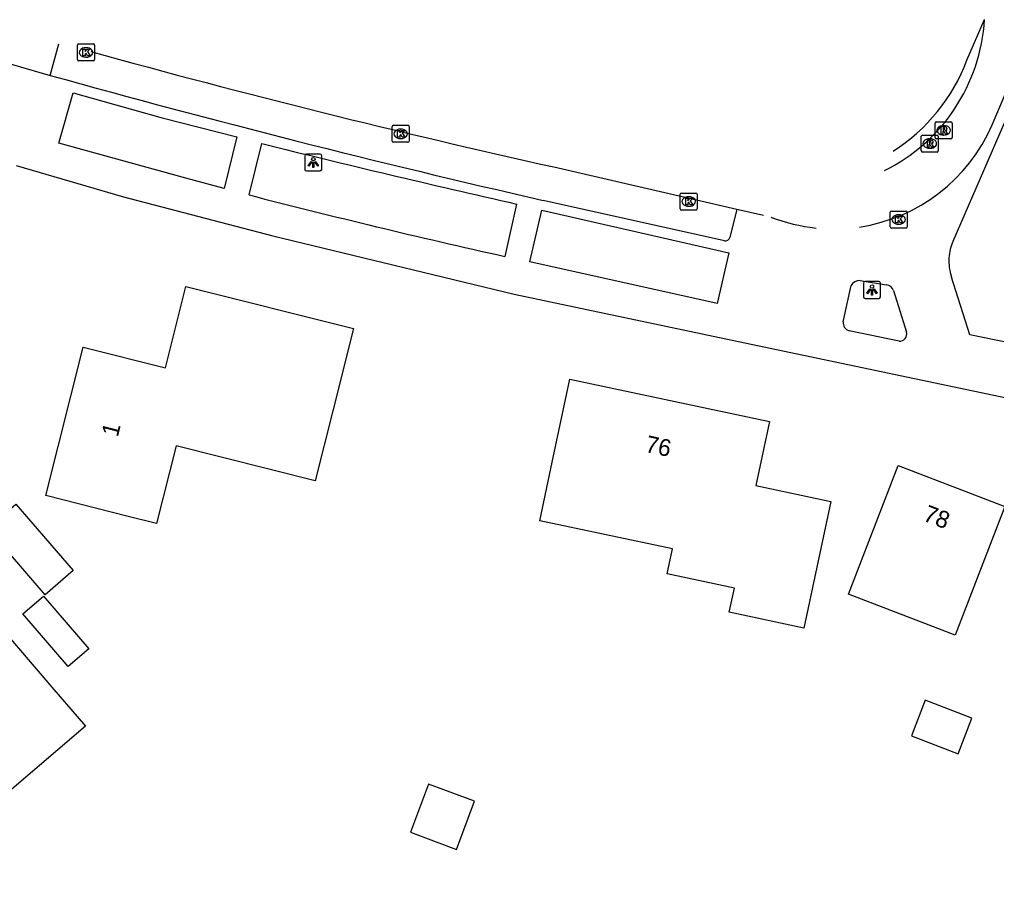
# Model space of a CAD drawing. Extents: x 163268 to 164360, y 381529 to 382285.
# Drawn here: x 163576.2 to 163633.8, y 381687.9 to 381740 of the extents above; entities that cross this region are included whole.
import ezdxf

# ---------------------------------------------------------------- set-up
doc = ezdxf.new("R2010")
doc.units = 0
for name, color, linetype in [('IMGEO_Kolk', 7, 'Continuous'), ('IMGEO_Lichtpunt', 7, 'Continuous'), ('IMGEO_Pand', 7, 'Continuous'), ('IMGEO_Pand_nummerreeks', 7, 'Continuous'), ('IMGEO_Rijbaan_lokaal_open', 7, 'Continuous'), ('IMGEO_Rioolput', 7, 'Continuous'), ('IMGEO_Voetpad_open', 7, 'Continuous')]:
    doc.layers.add(name, color=color, linetype=linetype)

msp = doc.modelspace()

# ---------------------------------------------------------------- linework, layer by layer
at = {"layer": 'IMGEO_Kolk'}
for p, q in [((163579.692, 381738.526), (163580.544, 381738.526)), ((163579.617, 381737.6), (163579.617, 381738.452)), ((163580.105, 381738.306), (163580.13, 381738.306)), ((163580.618, 381738.452), (163580.618, 381737.6)), ((163580.544, 381737.526), (163579.692, 381737.526)), ((163580.128, 381737.746), (163580.103, 381737.746)), ((163598.161, 381732.804), (163598.161, 381733.656)), ((163598.236, 381733.73), (163599.088, 381733.73)), ((163598.649, 381733.51), (163598.674, 381733.51)), ((163599.162, 381733.656), (163599.162, 381732.804)), ((163598.672, 381732.95), (163598.647, 381732.95)), ((163599.088, 381732.73), (163598.236, 381732.73)), ((163615.133, 381728.814), (163615.133, 381729.666)), ((163615.208, 381729.74), (163616.06, 381729.74)), ((163615.621, 381729.52), (163615.646, 381729.52)), ((163616.134, 381729.666), (163616.134, 381728.814)), ((163616.06, 381728.74), (163615.208, 381728.74)), ((163615.644, 381728.96), (163615.619, 381728.96)), ((163627.504, 381727.755), (163627.504, 381728.607)), ((163627.579, 381728.681), (163628.431, 381728.681)), ((163627.992, 381728.461), (163628.017, 381728.461)), ((163628.505, 381728.607), (163628.505, 381727.755)), ((163628.431, 381727.681), (163627.579, 381727.681)), ((163628.015, 381727.901), (163627.99, 381727.901))]:
    msp.add_line(p, q, dxfattribs=at)
for points in [[(163579.692, 381738.526), (163580.544, 381738.526)], [(163579.617, 381737.6), (163579.617, 381738.452)], [(163579.938, 381738.226), (163580.061, 381738.226), (163580.061, 381738.075), (163580.191, 381738.226), (163580.355, 381738.226), (163580.209, 381738.075), (163580.362, 381737.826), (163580.21, 381737.826), (163580.125, 381737.99), (163580.061, 381737.923), (163580.061, 381737.826), (163579.938, 381737.826), (163579.938, 381738.226)], [(163580.618, 381738.452), (163580.618, 381737.6)], [(163580.544, 381737.526), (163579.692, 381737.526)], [(163598.161, 381732.804), (163598.161, 381733.656)], [(163598.236, 381733.73), (163599.088, 381733.73)], [(163598.482, 381733.43), (163598.605, 381733.43), (163598.605, 381733.279), (163598.735, 381733.43), (163598.899, 381733.43), (163598.753, 381733.279), (163598.906, 381733.03), (163598.754, 381733.03), (163598.669, 381733.194), (163598.605, 381733.127), (163598.605, 381733.03), (163598.482, 381733.03), (163598.482, 381733.43)], [(163599.162, 381733.656), (163599.162, 381732.804)], [(163599.088, 381732.73), (163598.236, 381732.73)], [(163615.133, 381728.814), (163615.133, 381729.666)], [(163615.208, 381729.74), (163616.06, 381729.74)], [(163615.454, 381729.44), (163615.577, 381729.44), (163615.577, 381729.289), (163615.707, 381729.44), (163615.871, 381729.44), (163615.725, 381729.289), (163615.878, 381729.04), (163615.726, 381729.04), (163615.641, 381729.204), (163615.577, 381729.137), (163615.577, 381729.04), (163615.454, 381729.04), (163615.454, 381729.44)], [(163616.134, 381729.666), (163616.134, 381728.814)], [(163616.06, 381728.74), (163615.208, 381728.74)], [(163627.504, 381727.755), (163627.504, 381728.607)], [(163627.579, 381728.681), (163628.431, 381728.681)], [(163627.825, 381728.381), (163627.948, 381728.381), (163627.948, 381728.23), (163628.078, 381728.381), (163628.242, 381728.381), (163628.096, 381728.23), (163628.249, 381727.981), (163628.097, 381727.981), (163628.012, 381728.145), (163627.948, 381728.078), (163627.948, 381727.981), (163627.825, 381727.981), (163627.825, 381728.381)], [(163628.505, 381728.607), (163628.505, 381727.755)], [(163628.431, 381727.681), (163627.579, 381727.681)]]:
    msp.add_lwpolyline(points, dxfattribs=at)
for centre, start, end in [((163579.694, 381738.45), 91.55205, 178.44795), ((163579.694, 381738.45), 91.55205, 178.44795), ((163580.542, 381738.45), 1.55205, 88.44795), ((163580.542, 381738.45), 1.55205, 88.44795), ((163579.694, 381737.602), 181.55205, 268.44795), ((163579.694, 381737.602), 181.55205, 268.44795), ((163580.542, 381737.602), 271.55205, 358.44795), ((163580.542, 381737.602), 271.55205, 358.44795), ((163598.238, 381733.654), 91.55205, 178.44795), ((163598.238, 381733.654), 91.55205, 178.44795), ((163599.086, 381733.654), 1.55205, 88.44795), ((163599.086, 381733.654), 1.55205, 88.44795), ((163598.238, 381732.806), 181.55205, 268.44795), ((163598.238, 381732.806), 181.55205, 268.44795), ((163599.086, 381732.806), 271.55205, 358.44795), ((163599.086, 381732.806), 271.55205, 358.44795), ((163615.21, 381729.664), 91.55205, 178.44795), ((163615.21, 381729.664), 91.55205, 178.44795), ((163616.058, 381729.664), 1.55205, 88.44795), ((163616.058, 381729.664), 1.55205, 88.44795), ((163615.21, 381728.816), 181.55205, 268.44795), ((163615.21, 381728.816), 181.55205, 268.44795), ((163616.058, 381728.816), 271.55205, 358.44795), ((163616.058, 381728.816), 271.55205, 358.44795), ((163627.581, 381728.605), 91.55205, 178.44795), ((163627.581, 381728.605), 91.55205, 178.44795), ((163628.429, 381728.605), 1.55205, 88.44795), ((163628.429, 381728.605), 1.55205, 88.44795), ((163627.581, 381727.757), 181.55205, 268.44795), ((163627.581, 381727.757), 181.55205, 268.44795), ((163628.429, 381727.757), 271.55205, 358.44795), ((163628.429, 381727.757), 271.55205, 358.44795)]:
    msp.add_arc(centre, 0.0765, start, end, dxfattribs=at)
for centre, major_axis, ratio, start_param, end_param in [((163580.104, 381738.026), (-0.387, 0.002), 0.722429, 4.712389, 7.853982), ((163580.129, 381738.026), (-0.39, 0.002), 0.717154, 1.570796, 4.712389), ((163598.648, 381733.23), (-0.387, 0.002), 0.722429, 4.712389, 7.853982), ((163598.673, 381733.23), (-0.39, 0.002), 0.717154, 1.570796, 4.712389), ((163615.62, 381729.24), (-0.387, 0.002), 0.722429, 4.712389, 7.853982), ((163615.645, 381729.24), (-0.39, 0.002), 0.717154, 1.570796, 4.712389), ((163627.991, 381728.181), (-0.387, 0.002), 0.722429, 4.712389, 7.853982), ((163628.016, 381728.181), (-0.39, 0.002), 0.717154, 1.570796, 4.712389)]:
    msp.add_ellipse(centre, major_axis=major_axis, ratio=ratio, start_param=start_param, end_param=end_param, dxfattribs=at)
at = {"layer": 'IMGEO_Lichtpunt'}
for p, q in [((163593.015, 381731.942), (163593.015, 381731.135)), ((163593.015, 381731.942), (163593.015, 381731.135)), ((163593.917, 381732.037), (163593.109, 381732.037)), ((163593.917, 381732.037), (163593.109, 381732.037)), ((163594.011, 381731.135), (163594.011, 381731.942)), ((163594.011, 381731.135), (163594.011, 381731.942)), ((163593.109, 381731.041), (163593.917, 381731.041)), ((163593.109, 381731.041), (163593.917, 381731.041)), ((163625.932, 381724.436), (163625.932, 381723.629)), ((163625.932, 381724.436), (163625.932, 381723.629)), ((163626.834, 381724.531), (163626.026, 381724.531)), ((163626.834, 381724.531), (163626.026, 381724.531)), ((163626.928, 381723.629), (163626.928, 381724.436)), ((163626.928, 381723.629), (163626.928, 381724.436)), ((163626.026, 381723.535), (163626.834, 381723.535)), ((163626.026, 381723.535), (163626.834, 381723.535))]:
    msp.add_line(p, q, dxfattribs=at)
for points in [[(163593.389, 381731.606), (163593.428, 381731.578), (163593.24, 381731.316), (163593.202, 381731.343), (163593.389, 381731.606)], [(163593.601, 381731.578), (163593.639, 381731.605), (163593.826, 381731.343), (163593.787, 381731.315), (163593.601, 381731.578)], [(163593.491, 381731.558), (163593.538, 381731.558), (163593.538, 381731.236), (163593.491, 381731.236), (163593.491, 381731.558)], [(163626.306, 381724.1), (163626.345, 381724.072), (163626.157, 381723.81), (163626.119, 381723.837), (163626.306, 381724.1)], [(163626.408, 381724.052), (163626.455, 381724.052), (163626.455, 381723.73), (163626.408, 381723.73), (163626.408, 381724.052)], [(163626.518, 381724.072), (163626.556, 381724.099), (163626.743, 381723.837), (163626.704, 381723.809), (163626.518, 381724.072)]]:
    msp.add_lwpolyline(points, dxfattribs=at)
for centre in [(163593.514, 381731.74), (163626.431, 381724.234)]:
    msp.add_circle(centre, 0.0994, dxfattribs=at)
for centre, start, end in [((163593.109, 381731.942), 90, 180), ((163593.109, 381731.942), 90, 180), ((163593.917, 381731.942), 0, 90), ((163593.917, 381731.942), 0, 90), ((163593.109, 381731.135), 180, 270), ((163593.109, 381731.135), 180, 270), ((163593.917, 381731.135), 270, 0), ((163593.917, 381731.135), 270, 360), ((163626.026, 381724.436), 90, 180), ((163626.026, 381724.436), 90, 180), ((163626.834, 381724.436), 0, 90), ((163626.834, 381724.436), 0, 90), ((163626.026, 381723.629), 180, 270), ((163626.026, 381723.629), 180, 270), ((163626.834, 381723.629), 270, 0), ((163626.834, 381723.629), 270, 360)]:
    msp.add_arc(centre, 0.0946, start, end, dxfattribs=at)
at = {"layer": 'IMGEO_Pand'}
for points in [[(163593.618, 381712.787), (163585.424, 381714.85), (163584.271, 381710.27), (163582.595, 381710.692), (163577.746, 381711.913), (163579.95, 381720.664), (163584.797, 381719.444), (163586.005, 381724.241), (163595.877, 381721.756), (163594.656, 381716.908), (163593.618, 381712.787)], [(163622.424, 381704.109), (163618.021, 381705.038), (163618.323, 381706.47), (163614.36, 381707.306), (163614.669, 381708.774), (163606.859, 381710.423), (163607.589, 381713.883), (163608.621, 381718.775), (163620.395, 381716.29), (163619.596, 381712.503), (163623.999, 381711.575), (163622.424, 381704.109)], [(163625.049, 381706.105), (163627.966, 381713.682), (163634.25, 381711.263), (163631.333, 381703.686), (163625.049, 381706.105)], [(163577.705, 381706.07), (163574.329, 381709.98), (163575.991, 381711.415), (163579.354, 381707.505), (163577.705, 381706.07)], [(163569.707, 381687.944), (163569.631, 381688.032), (163568.971, 381688.802), (163565.158, 381693.246), (163567.779, 381695.495), (163566.05, 381697.51), (163562.794, 381701.304), (163568.596, 381706.282), (163571.22, 381703.224), (163572.125, 381702.168), (163574.843, 381704.413), (163578.11, 381700.628), (163580.086, 381698.34), (163575.344, 381694.271), (163574.181, 381695.626), (163571.866, 381693.639), (163572.506, 381692.893), (163573.028, 381692.284), (163573.764, 381691.426), (163569.707, 381687.944)], [(163579.077, 381701.842), (163576.399, 381704.943), (163577.617, 381705.994), (163580.296, 381702.895), (163579.077, 381701.842)], [(163628.759, 381697.756), (163631.505, 381696.698), (163632.317, 381698.809), (163629.572, 381699.866), (163628.759, 381697.756)], [(163599.245, 381692.078), (163601.958, 381691.074), (163603.007, 381693.908), (163600.295, 381694.913), (163599.245, 381692.078)]]:
    msp.add_lwpolyline(points, dxfattribs=at)
at = {"layer": 'IMGEO_Rijbaan_lokaal_open'}
for points in [[(163632.022, 381737.567), (163633.059, 381739.963)], [(163578.008, 381736.673), (163578.515, 381738.531)], [(163572.132, 381738.382), (163578.008, 381736.673)], [(163633.507, 381733.768), (163634.698, 381736.524), (163635.221, 381737.72)], [(163607.682, 381731.276), (163618.457, 381728.797)], [(163618.457, 381728.797), (163620.03, 381728.437)]]:
    msp.add_lwpolyline(points, dxfattribs=at)
for centre, radius, start, end in [((163622.439, 381740.59), 10.638, 296.38059, 356.62031), ((163731.027, 382284.56), 566.866, 254.59111, 257.43243), ((163621.824, 381741.397), 10.894, 302.51844, 339.41611), ((163624.18, 381737.781), 10.154, 278.52299, 336.71745), ((163624.18, 381737.781), 10.154, 248.57615, 264.09252)]:
    msp.add_arc(centre, radius, start, end, dxfattribs=at)
at = {"layer": 'IMGEO_Rioolput'}
for p, q in [((163630.231, 381733.938), (163631.083, 381733.938)), ((163630.156, 381733.012), (163630.156, 381733.864)), ((163630.644, 381733.718), (163630.669, 381733.718)), ((163631.157, 381733.864), (163631.157, 381733.012)), ((163629.335, 381732.23), (163629.335, 381733.082)), ((163629.41, 381733.156), (163630.262, 381733.156)), ((163629.823, 381732.936), (163629.848, 381732.936)), ((163631.083, 381732.938), (163630.231, 381732.938)), ((163630.336, 381733.082), (163630.336, 381732.23)), ((163630.667, 381733.158), (163630.642, 381733.158)), ((163629.846, 381732.376), (163629.821, 381732.376)), ((163630.262, 381732.156), (163629.41, 381732.156))]:
    msp.add_line(p, q, dxfattribs=at)
for points in [[(163630.231, 381733.938), (163631.083, 381733.938)], [(163630.156, 381733.012), (163630.156, 381733.864)], [(163630.745, 381733.636), (163630.493, 381733.638), (163630.493, 381733.238)], [(163630.493, 381733.238), (163630.617, 381733.238), (163630.617, 381733.4), (163630.628, 381733.4)], [(163630.671, 381733.557), (163630.617, 381733.557), (163630.617, 381733.476)], [(163630.617, 381733.476), (163630.669, 381733.476)], [(163630.675, 381733.371), (163630.746, 381733.238), (163630.886, 381733.238), (163630.821, 381733.364)], [(163631.157, 381733.864), (163631.157, 381733.012)], [(163629.335, 381732.23), (163629.335, 381733.082)], [(163629.41, 381733.156), (163630.262, 381733.156)], [(163629.924, 381732.854), (163629.672, 381732.856), (163629.672, 381732.456)], [(163629.85, 381732.775), (163629.796, 381732.775), (163629.796, 381732.694)], [(163631.083, 381732.938), (163630.231, 381732.938)], [(163630.336, 381733.082), (163630.336, 381732.23)], [(163629.672, 381732.456), (163629.796, 381732.456), (163629.796, 381732.618), (163629.807, 381732.618)], [(163629.796, 381732.694), (163629.848, 381732.694)], [(163629.854, 381732.589), (163629.925, 381732.456), (163630.065, 381732.456), (163630, 381732.582)], [(163630.262, 381732.156), (163629.41, 381732.156)]]:
    msp.add_lwpolyline(points, dxfattribs=at)
for centre, radius, start, end in [((163630.233, 381733.862), 0.0765, 91.55205, 178.44795), ((163630.233, 381733.862), 0.0765, 91.55205, 178.44795), ((163631.081, 381733.862), 0.0765, 1.55205, 88.44795), ((163631.081, 381733.862), 0.0765, 1.55205, 88.44795), ((163630.627, 381733.347), 0.0533, 26.02933, 88.69889), ((163630.653, 381733.665), 0.19, 274.7715, 282.96867), ((163630.677, 381733.461), 0.0964, 77.00612, 93.18647), ((163630.691, 381733.518), 0.0378, 276.66336, 79.67722), ((163630.744, 381733.526), 0.109, 350.36119, 89.41601), ((163630.742, 381733.526), 0.112, 277.58423, 350.98172), ((163630.726, 381733.311), 0.108, 29.51342, 73.79051), ((163629.412, 381733.08), 0.0765, 91.55205, 178.44795), ((163629.412, 381733.08), 0.0765, 91.55205, 178.44795), ((163629.856, 381732.679), 0.0964, 77.00612, 93.18647), ((163629.87, 381732.736), 0.0378, 276.66336, 79.67722), ((163629.923, 381732.744), 0.109, 350.36119, 89.41601), ((163630.233, 381733.014), 0.0765, 181.55205, 268.44795), ((163630.233, 381733.014), 0.0765, 181.55205, 268.44795), ((163630.26, 381733.08), 0.0765, 1.55205, 88.44795), ((163630.26, 381733.08), 0.0765, 1.55205, 88.44795), ((163631.081, 381733.014), 0.0765, 271.55205, 358.44795), ((163631.081, 381733.014), 0.0765, 271.55205, 358.44795), ((163629.412, 381732.232), 0.0765, 181.55205, 268.44795), ((163629.412, 381732.232), 0.0765, 181.55205, 268.44795), ((163629.806, 381732.565), 0.0533, 26.02933, 88.69889), ((163629.832, 381732.883), 0.19, 274.7715, 282.96867), ((163629.921, 381732.744), 0.112, 277.58423, 350.98172), ((163629.905, 381732.529), 0.108, 29.51342, 73.79051), ((163630.26, 381732.232), 0.0765, 271.55205, 358.44795), ((163630.26, 381732.232), 0.0765, 271.55205, 358.44795)]:
    msp.add_arc(centre, radius, start, end, dxfattribs=at)
for centre, major_axis, ratio, start_param, end_param in [((163630.643, 381733.438), (-0.387, 0.002), 0.722429, 4.712389, 7.853982), ((163630.668, 381733.438), (-0.39, 0.002), 0.717154, 1.570796, 4.712389), ((163629.822, 381732.656), (-0.387, 0.002), 0.722429, 4.712389, 7.853982), ((163629.847, 381732.656), (-0.39, 0.002), 0.717154, 1.570796, 4.712389)]:
    msp.add_ellipse(centre, major_axis=major_axis, ratio=ratio, start_param=start_param, end_param=end_param, dxfattribs=at)
at = {"layer": 'IMGEO_Voetpad_open'}
for points in [[(163631.204, 381726.914), (163633.269, 381731.655), (163635.871, 381737.63)], [(163588.253, 381730.008), (163586.005, 381730.614), (163578.525, 381732.687), (163579.373, 381735.635), (163584.613, 381734.173), (163589.002, 381733.045), (163588.253, 381730.008)], [(163644.208, 381734.86), (163637.847, 381720.23), (163632.2, 381721.39), (163631.124, 381724.791)], [(163589.726, 381729.63), (163590.483, 381732.656)], [(163576.009, 381731.366), (163582.322, 381729.523), (163591.133, 381727.216), (163605.341, 381723.783), (163618.556, 381721), (163635.855, 381717.357)], [(163617.734, 381726.922), (163607.06, 381729.307)], [(163605.494, 381729.092), (163604.796, 381726.007)], [(163617.31, 381723.241), (163606.262, 381725.685), (163606.972, 381728.738), (163617.998, 381726.212), (163617.31, 381723.241)], [(163618.457, 381728.797), (163618.054, 381727.128)], [(163624.739, 381722.156), (163625.194, 381724.288)], [(163625.73, 381724.586), (163627.284, 381724.33)], [(163627.694, 381723.992), (163628.468, 381721.543)], [(163628.03, 381721.011), (163625.082, 381721.621)]]:
    msp.add_lwpolyline(points, dxfattribs=at)
for centre, radius, start, end in [((163749.948, 382353.842), 640.672, 254.432433, 257.113029), ((163766.904, 382442.319), 731.263, 256.039373, 257.24823), ((163705.926, 382179.815), 464.94, 255.52692, 257.43704), ((163617.771, 381727.217), 0.297, 262.89463, 342.64819), ((163633.809, 381725.757), 2.851, 156.05221, 176.82188), ((163633.811, 381725.749), 2.853, 176.6724, 199.63062), ((163625.69, 381724.028), 0.56, 85.8635, 152.282), ((163627.268, 381723.893), 0.438, 13.11021, 87.88611), ((163625.209, 381722.08), 0.476, 170.81451, 254.5151), ((163628.053, 381721.438), 0.428, 266.85161, 14.21857)]:
    msp.add_arc(centre, radius, start, end, dxfattribs=at)

# ---------------------------------------------------------------- texts
at = {"layer": 'IMGEO_Pand_nummerreeks'}
for s, rotation, p in [('1', 75.86366, (163581.989, 381715.331)), ('76', 348.08216, (163613.022, 381714.494)), ('78', 338.9438, (163629.38, 381710.459))]:
    msp.add_text(s, height=1, rotation=rotation, dxfattribs=at).set_placement(p)

doc.saveas('drawing.dxf')
